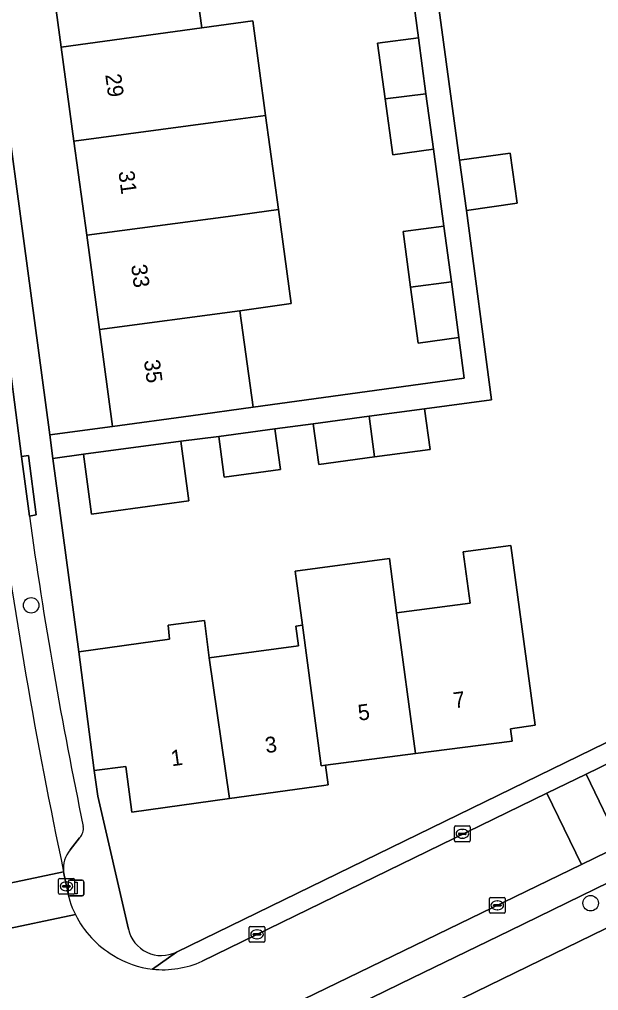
# Model space of a CAD drawing. Extents: x 163426 to 164192, y 380329 to 381641.
# Drawn here: x 163564.3 to 163600.9, y 381341.5 to 381402.9 of the extents above; entities that cross this region are included whole.
import ezdxf

# ---------------------------------------------------------------- set-up
doc = ezdxf.new("R2010")
doc.units = 0
for name, color, linetype in [('IMGEO_Boom', 7, 'Continuous'), ('IMGEO_Erf', 7, 'Continuous'), ('IMGEO_Kolk', 7, 'Continuous'), ('IMGEO_Lichtmast', 7, 'Continuous'), ('IMGEO_Pand', 7, 'Continuous'), ('IMGEO_Pand_nummerreeks', 7, 'Continuous'), ('IMGEO_Parkeervlak_open', 7, 'Continuous'), ('IMGEO_Rijbaan_lokaal_open', 7, 'Continuous'), ('IMGEO_Voetpad_open', 7, 'Continuous')]:
    doc.layers.add(name, color=color, linetype=linetype)

msp = doc.modelspace()

# ---------------------------------------------------------------- linework, layer by layer
at = {"layer": 'IMGEO_Boom'}
for centre in [(163565.035, 381365.869), (163600.377, 381347.058)]:
    msp.add_circle(centre, 0.489, dxfattribs=at)
at = {"layer": 'IMGEO_Erf'}
for points in [[(163585.004, 381446.309), (163592.085, 381393.976), (163595.295, 381394.431), (163595.744, 381391.264), (163592.535, 381390.809), (163594.11, 381378.856), (163589.891, 381378.286), (163590.239, 381375.711), (163586.722, 381375.236), (163583.208, 381374.761), (163582.86, 381377.336), (163580.437, 381377.009), (163580.783, 381374.445), (163577.233, 381373.966), (163576.887, 381376.53), (163574.489, 381376.245), (163575.005, 381372.474), (163568.851, 381371.635), (163568.335, 381375.405), (163566.405, 381375.146), (163568.044, 381362.93), (163573.78, 381363.736), (163573.685, 381364.617), (163575.982, 381364.904), (163576.276, 381362.555), (163581.93, 381363.318), (163581.763, 381364.556), (163582.168, 381364.609), (163581.71, 381368.034), (163587.667, 381368.831), (163588.126, 381365.396), (163592.765, 381366.008), (163592.329, 381369.237), (163595.348, 381369.645), (163596.881, 381358.292), (163595.309, 381358.077), (163595.415, 381357.298), (163589.315, 381356.504), (163583.638, 381355.766), (163583.809, 381354.527), (163583.534, 381354.489), (163577.565, 381353.663), (163571.397, 381352.809), (163571.009, 381355.697), (163569.01, 381355.444), (163569.239, 381353.811), (163571.177, 381345.417)], [(163557.232, 381443.507), (163566.206, 381376.628), (163570.178, 381377.161), (163569.35, 381383.284), (163568.544, 381389.24), (163567.74, 381395.178), (163566.936, 381401.125), (163566.134, 381407.052), (163565.331, 381412.988), (163565.293, 381413.269), (163566.504, 381413.42), (163565.75, 381419.111), (163564.961, 381425.061), (163564.17, 381431.032), (163563.384, 381436.962), (163562.564, 381443.153)], [(163575.006, 381408.241), (163575.808, 381402.329), (163579.039, 381402.78), (163579.848, 381396.81), (163580.655, 381390.855), (163581.459, 381384.92), (163578.227, 381384.474), (163579.052, 381378.382), (163592.4, 381380.217), (163592.055, 381382.774), (163589.48, 381382.427), (163589.004, 381385.956), (163588.53, 381389.469), (163591.106, 381389.806), (163590.45, 381394.67), (163587.876, 381394.32), (163587.401, 381397.843), (163586.925, 381401.367), (163589.501, 381401.702), (163588.848, 381406.545)], [(163661.825, 381374.917), (163575.154, 381332.697)], [(163574.209, 381343.97), (163624.184, 381368.313)]]:
    msp.add_lwpolyline(points, dxfattribs=at)
msp.add_arc((163573.269, 381345.901), 2.147, 193.02348, 295.95158, dxfattribs=at)
at = {"layer": 'IMGEO_Kolk'}
for p, q in [((163591.778, 381351.015), (163591.778, 381351.867)), ((163591.853, 381351.941), (163592.705, 381351.941)), ((163592.037, 381351.435), (163592.037, 381351.447)), ((163592.08, 381351.484), (163592.478, 381351.484)), ((163592.266, 381351.721), (163592.291, 381351.721)), ((163592.521, 381351.447), (163592.521, 381351.435)), ((163592.779, 381351.867), (163592.779, 381351.015)), ((163592.705, 381350.941), (163591.853, 381350.941)), ((163592.475, 381351.398), (163592.077, 381351.398)), ((163592.289, 381351.161), (163592.264, 381351.161)), ((163566.767, 381347.698), (163566.767, 381348.55)), ((163566.842, 381348.624), (163567.694, 381348.624)), ((163567.255, 381348.404), (163567.28, 381348.404)), ((163567.768, 381348.55), (163567.768, 381347.698)), ((163567.026, 381348.118), (163567.026, 381348.13)), ((163567.464, 381348.081), (163567.066, 381348.081)), ((163567.069, 381348.167), (163567.467, 381348.167)), ((163567.278, 381347.844), (163567.253, 381347.844)), ((163567.51, 381348.13), (163567.51, 381348.118)), ((163567.694, 381347.624), (163566.842, 381347.624)), ((163593.983, 381346.498), (163593.983, 381347.35)), ((163594.058, 381347.424), (163594.91, 381347.424)), ((163594.471, 381347.204), (163594.496, 381347.204)), ((163594.984, 381347.35), (163594.984, 381346.498)), ((163594.242, 381346.918), (163594.242, 381346.93)), ((163594.68, 381346.881), (163594.282, 381346.881)), ((163594.285, 381346.967), (163594.683, 381346.967)), ((163594.494, 381346.644), (163594.469, 381346.644)), ((163594.726, 381346.93), (163594.726, 381346.918)), ((163594.91, 381346.424), (163594.058, 381346.424)), ((163578.807, 381344.666), (163578.807, 381345.518)), ((163578.882, 381345.592), (163579.734, 381345.592)), ((163579.295, 381345.372), (163579.32, 381345.372)), ((163579.808, 381345.518), (163579.808, 381344.666)), ((163579.066, 381345.086), (163579.066, 381345.098)), ((163579.504, 381345.049), (163579.106, 381345.049)), ((163579.109, 381345.135), (163579.507, 381345.135)), ((163579.318, 381344.812), (163579.293, 381344.812)), ((163579.55, 381345.098), (163579.55, 381345.086)), ((163579.734, 381344.592), (163578.882, 381344.592))]:
    msp.add_line(p, q, dxfattribs=at)
for points in [[(163591.778, 381351.015), (163591.778, 381351.867)], [(163591.853, 381351.941), (163592.705, 381351.941)], [(163592.779, 381351.867), (163592.779, 381351.015)], [(163592.705, 381350.941), (163591.853, 381350.941)], [(163566.767, 381347.698), (163566.767, 381348.55)], [(163566.842, 381348.624), (163567.694, 381348.624)], [(163567.768, 381348.55), (163567.768, 381347.698)], [(163567.694, 381347.624), (163566.842, 381347.624)], [(163593.983, 381346.498), (163593.983, 381347.35)], [(163594.058, 381347.424), (163594.91, 381347.424)], [(163594.984, 381347.35), (163594.984, 381346.498)], [(163594.91, 381346.424), (163594.058, 381346.424)], [(163578.807, 381344.666), (163578.807, 381345.518)], [(163578.882, 381345.592), (163579.734, 381345.592)], [(163579.808, 381345.518), (163579.808, 381344.666)], [(163579.734, 381344.592), (163578.882, 381344.592)]]:
    msp.add_lwpolyline(points, dxfattribs=at)
for centre, radius, start, end in [((163591.855, 381351.865), 0.0765, 91.55205, 178.44795), ((163591.855, 381351.865), 0.0765, 91.55205, 178.44795), ((163592.077, 381351.444), 0.0403, 85.87752, 175.75265), ((163592.074, 381351.434), 0.0366, 178.93798, 274.71019), ((163592.478, 381351.441), 0.043, 264.86636, 352.45326), ((163592.482, 381351.446), 0.0386, 1.73085, 96.63898), ((163592.703, 381351.865), 0.0765, 1.55205, 88.44795), ((163592.703, 381351.865), 0.0765, 1.55205, 88.44795), ((163591.855, 381351.017), 0.0765, 181.55205, 268.44795), ((163591.855, 381351.017), 0.0765, 181.55205, 268.44795), ((163592.703, 381351.017), 0.0765, 271.55205, 358.44795), ((163592.703, 381351.017), 0.0765, 271.55205, 358.44795), ((163566.844, 381348.548), 0.0765, 91.55205, 178.44795), ((163566.844, 381348.548), 0.0765, 91.55205, 178.44795), ((163567.692, 381348.548), 0.0765, 1.55205, 88.44795), ((163567.692, 381348.548), 0.0765, 1.55205, 88.44795), ((163567.066, 381348.127), 0.0403, 85.87752, 175.75265), ((163567.063, 381348.117), 0.0366, 178.93798, 274.71019), ((163567.467, 381348.124), 0.043, 264.86636, 352.45326), ((163567.471, 381348.129), 0.0386, 1.73085, 96.63898), ((163566.844, 381347.7), 0.0765, 181.55205, 268.44795), ((163566.844, 381347.7), 0.0765, 181.55205, 268.44795), ((163567.692, 381347.7), 0.0765, 271.55205, 358.44795), ((163567.692, 381347.7), 0.0765, 271.55205, 358.44795), ((163594.06, 381347.348), 0.0765, 91.55205, 178.44795), ((163594.06, 381347.348), 0.0765, 91.55205, 178.44795), ((163594.908, 381347.348), 0.0765, 1.55205, 88.44795), ((163594.908, 381347.348), 0.0765, 1.55205, 88.44795), ((163594.282, 381346.927), 0.0403, 85.87752, 175.75265), ((163594.279, 381346.917), 0.0366, 178.93798, 274.71019), ((163594.683, 381346.924), 0.043, 264.86636, 352.45326), ((163594.687, 381346.929), 0.0386, 1.73085, 96.63898), ((163594.06, 381346.5), 0.0765, 181.55205, 268.44795), ((163594.06, 381346.5), 0.0765, 181.55205, 268.44795), ((163594.908, 381346.5), 0.0765, 271.55205, 358.44795), ((163594.908, 381346.5), 0.0765, 271.55205, 358.44795), ((163578.884, 381345.516), 0.0765, 91.55205, 178.44795), ((163578.884, 381345.516), 0.0765, 91.55205, 178.44795), ((163579.732, 381345.516), 0.0765, 1.55205, 88.44795), ((163579.732, 381345.516), 0.0765, 1.55205, 88.44795), ((163579.106, 381345.095), 0.0403, 85.87752, 175.75265), ((163579.103, 381345.085), 0.0366, 178.93798, 274.71019), ((163579.507, 381345.092), 0.043, 264.86636, 352.45326), ((163579.511, 381345.097), 0.0386, 1.73085, 96.63898), ((163578.884, 381344.668), 0.0765, 181.55205, 268.44795), ((163578.884, 381344.668), 0.0765, 181.55205, 268.44795), ((163579.732, 381344.668), 0.0765, 271.55205, 358.44795), ((163579.732, 381344.668), 0.0765, 271.55205, 358.44795)]:
    msp.add_arc(centre, radius, start, end, dxfattribs=at)
for centre, major_axis, ratio, start_param, end_param in [((163592.265, 381351.441), (-0.387, 0.002), 0.722429, 4.712389, 7.853982), ((163592.29, 381351.441), (-0.39, 0.002), 0.717154, 1.570796, 4.712389), ((163567.254, 381348.124), (-0.387, 0.002), 0.722429, 4.712389, 7.853982), ((163567.279, 381348.124), (-0.39, 0.002), 0.717154, 1.570796, 4.712389), ((163594.47, 381346.924), (-0.387, 0.002), 0.722429, 4.712389, 7.853982), ((163594.495, 381346.924), (-0.39, 0.002), 0.717154, 1.570796, 4.712389), ((163579.294, 381345.092), (-0.387, 0.002), 0.722429, 4.712389, 7.853982), ((163579.319, 381345.092), (-0.39, 0.002), 0.717154, 1.570796, 4.712389)]:
    msp.add_ellipse(centre, major_axis=major_axis, ratio=ratio, start_param=start_param, end_param=end_param, dxfattribs=at)
at = {"layer": 'IMGEO_Lichtmast'}
for p, q in [((163567.371, 381347.618), (163567.371, 381348.418)), ((163567.371, 381348.418), (163567.371, 381347.618)), ((163567.471, 381348.518), (163568.261, 381348.518)), ((163568.261, 381348.518), (163567.471, 381348.518)), ((163568.361, 381348.418), (163568.361, 381347.618)), ((163568.361, 381347.618), (163568.361, 381348.418)), ((163568.261, 381347.518), (163567.471, 381347.518)), ((163567.471, 381347.518), (163568.261, 381347.518))]:
    msp.add_line(p, q, dxfattribs=at)
msp.add_lwpolyline([(163567.791, 381348.393), (163567.941, 381348.393), (163567.941, 381347.643), (163567.791, 381347.643), (163567.791, 381348.393)], dxfattribs=at)
for centre, start, end in [((163567.471, 381348.418), 90, 180), ((163567.471, 381348.418), 90, 180), ((163568.261, 381348.418), 0, 90), ((163568.261, 381348.418), 360, 90), ((163567.471, 381347.618), 180, 270), ((163567.471, 381347.618), 180, 270), ((163568.261, 381347.618), 270, 0), ((163568.261, 381347.618), 270, 0)]:
    msp.add_arc(centre, 0.1, start, end, dxfattribs=at)
at = {"layer": 'IMGEO_Pand'}
for points in [[(163566.936, 381401.125), (163575.808, 381402.329), (163575.006, 381408.241), (163566.134, 381407.052)], [(163575.808, 381402.329), (163566.936, 381401.125), (163567.74, 381395.178), (163576.687, 381396.377), (163579.848, 381396.81), (163579.039, 381402.78)], [(163589.977, 381398.176), (163589.501, 381401.702), (163586.925, 381401.367), (163587.401, 381397.843)], [(163589.977, 381398.176), (163587.401, 381397.843), (163587.876, 381394.32), (163590.45, 381394.67)], [(163580.655, 381390.855), (163579.848, 381396.81), (163576.687, 381396.377), (163567.74, 381395.178), (163568.544, 381389.24), (163577.485, 381390.424)], [(163592.085, 381393.976), (163592.535, 381390.809), (163595.744, 381391.264), (163595.295, 381394.431)], [(163569.35, 381383.284), (163578.227, 381384.474), (163581.459, 381384.92), (163580.655, 381390.855), (163577.485, 381390.424), (163568.544, 381389.24)], [(163589.004, 381385.956), (163591.58, 381386.29), (163591.106, 381389.806), (163588.53, 381389.469)], [(163589.004, 381385.956), (163589.48, 381382.427), (163592.055, 381382.774), (163591.58, 381386.29)], [(163569.35, 381383.284), (163570.178, 381377.161), (163575.132, 381377.843), (163579.052, 381378.382), (163578.227, 381384.474)], [(163586.38, 381377.812), (163582.86, 381377.336), (163583.208, 381374.761), (163586.722, 381375.236)], [(163586.38, 381377.812), (163586.722, 381375.236), (163590.239, 381375.711), (163589.891, 381378.286)], [(163577.233, 381373.966), (163580.783, 381374.445), (163580.437, 381377.009), (163576.887, 381376.53)], [(163568.851, 381371.635), (163575.005, 381372.474), (163574.489, 381376.245), (163568.335, 381375.405)], [(163589.315, 381356.504), (163595.415, 381357.298), (163595.309, 381358.077), (163596.881, 381358.292), (163595.348, 381369.645), (163592.329, 381369.237), (163592.765, 381366.008), (163588.126, 381365.396)], [(163588.126, 381365.396), (163587.667, 381368.831), (163581.71, 381368.034), (163582.168, 381364.609), (163583.366, 381355.731), (163583.638, 381355.766), (163589.315, 381356.504)], [(163577.565, 381353.663), (163576.276, 381362.555), (163575.982, 381364.904), (163573.685, 381364.617), (163573.78, 381363.736), (163568.044, 381362.93), (163569.01, 381355.444), (163571.009, 381355.697), (163571.397, 381352.809)], [(163582.168, 381364.609), (163581.763, 381364.556), (163581.93, 381363.318), (163576.276, 381362.555), (163577.565, 381353.663), (163583.534, 381354.489), (163583.809, 381354.527), (163583.638, 381355.766), (163583.366, 381355.731)]]:
    msp.add_lwpolyline(points, close=True, dxfattribs=at)
at = {"layer": 'IMGEO_Parkeervlak_open'}
for points in [[(163564.922, 381371.509), (163564.429, 381375.276), (163562.248, 381391.937), (163562.017, 381393.59), (163560.258, 381393.349), (163562.814, 381373.95)], [(163651.905, 381374.816), (163602.271, 381350.712), (163599.798, 381349.511), (163577.359, 381338.614)], [(163580.614, 381338.203), (163589.122, 381342.343), (163595.248, 381345.324), (163605.166, 381350.15), (163611.31, 381353.139), (163620.814, 381357.764), (163626.934, 381360.742), (163636.846, 381365.565), (163642.986, 381368.553), (163650.182, 381372.054)], [(163567.502, 381350.424), (163568.099, 381351.193)]]:
    msp.add_lwpolyline(points, dxfattribs=at)
for centre, radius, start, end in [((163881.089, 381415.761), 321.01, 187.48401, 191.99465), ((163857.894, 381412.326), 295.801, 187.93146, 191.78733), ((163567.536, 381351.768), 0.805, 314.3849, 9.42728), ((163568.794, 381349.285), 1.723, 138.61262, 187.87424)]:
    msp.add_arc(centre, radius, start, end, dxfattribs=at)
at = {"layer": 'IMGEO_Rijbaan_lokaal_open'}
for points in [[(163658.487, 381383.156), (163657.247, 381382.783), (163652.186, 381380.573), (163651.97, 381380.464), (163644.497, 381376.892), (163640.532, 381374.986), (163639.188, 381374.342), (163638.941, 381374.22), (163637.865, 381373.613), (163626.312, 381367.785), (163624.845, 381367.269), (163600.087, 381355.21), (163602.271, 381350.712), (163651.905, 381374.816)], [(163560.105, 381358.657), (163562.165, 381348.007), (163567.088, 381349.049)], [(163599.798, 381349.511), (163597.602, 381354), (163575.829, 381343.395)], [(163559.248, 381336.383), (163552.802, 381333.234), (163555.008, 381328.727), (163560.974, 381331.591), (163574.663, 381337.293), (163577.359, 381338.614), (163599.798, 381349.511)], [(163567.265, 381348.127), (163567.107, 381348.932), (163567.088, 381349.049), (163562.165, 381348.007), (163562.245, 381347.594), (163562.82, 381345.288), (163567.83, 381346.34)], [(163567.83, 381346.34), (163562.82, 381345.288), (163563.265, 381343.42)]]:
    msp.add_lwpolyline(points, dxfattribs=at)
msp.add_lwpolyline([(163600.087, 381355.21), (163597.602, 381354), (163599.798, 381349.511), (163602.271, 381350.712)], close=True, dxfattribs=at)
for centre, radius, start, end in [((163881.089, 381415.761), 321.01, 187.48401, 191.99465), ((163573.344, 381349.066), 6.152, 188.78331, 206.30772), ((163573.361, 381349.079), 6.172, 206.34073, 239.49372), ((163573.371, 381348.786), 5.927, 237.97625, 263.59591), ((163573.367, 381348.787), 5.928, 263.63781, 294.54131)]:
    msp.add_arc(centre, radius, start, end, dxfattribs=at)
at = {"layer": 'IMGEO_Voetpad_open'}
for points in [[(163571.177, 381345.417), (163569.239, 381353.811), (163569.01, 381355.444), (163568.044, 381362.93), (163566.405, 381375.146), (163566.206, 381376.628), (163557.232, 381443.507), (163556.995, 381445.271), (163550.532, 381493.434), (163549.67, 381494.227), (163548.887, 381500), (163545.916, 381521.903)], [(163588.848, 381406.545), (163589.501, 381401.702), (163589.977, 381398.176), (163590.45, 381394.67), (163591.106, 381389.806), (163591.58, 381386.29), (163592.055, 381382.774), (163592.4, 381380.217), (163579.052, 381378.382), (163575.132, 381377.843), (163570.178, 381377.161), (163566.206, 381376.628), (163566.405, 381375.146), (163568.335, 381375.405), (163574.489, 381376.245), (163576.887, 381376.53), (163580.437, 381377.009), (163582.86, 381377.336), (163586.38, 381377.812), (163589.891, 381378.286), (163594.11, 381378.856), (163592.535, 381390.809), (163592.085, 381393.976), (163585.004, 381446.309)], [(163556.126, 381437.657), (163556.254, 381436.65), (163560.78, 381402.884), (163561.653, 381396.349), (163562.017, 381393.59), (163562.248, 381391.937), (163564.429, 381375.276), (163564.875, 381375.333), (163565.356, 381371.575), (163564.922, 381371.509)], [(163575.154, 381332.697), (163661.825, 381374.917)], [(163650.182, 381372.054), (163642.986, 381368.553), (163636.846, 381365.565), (163626.934, 381360.742), (163620.814, 381357.764), (163611.31, 381353.139), (163605.166, 381350.15), (163595.248, 381345.324), (163589.122, 381342.343), (163580.614, 381338.203)], [(163627.226, 381369.255), (163624.184, 381368.313), (163574.209, 381343.97), (163572.71, 381342.896)], [(163575.829, 381343.395), (163597.602, 381354), (163600.087, 381355.21), (163624.845, 381367.269)], [(163568.099, 381351.193), (163567.502, 381350.424)], [(163567.088, 381349.049), (163567.107, 381348.932), (163567.265, 381348.127)], [(163572.71, 381342.896), (163574.209, 381343.97)]]:
    msp.add_lwpolyline(points, dxfattribs=at)
msp.add_lwpolyline([(163564.429, 381375.276), (163564.922, 381371.509), (163565.356, 381371.575), (163564.875, 381375.333)], close=True, dxfattribs=at)
for centre, radius, start, end in [((163857.894, 381412.326), 295.801, 187.93146, 191.78733), ((163567.536, 381351.768), 0.805, 314.3849, 9.42728), ((163568.794, 381349.285), 1.723, 138.61262, 187.87424), ((163573.344, 381349.066), 6.152, 188.78331, 206.30772), ((163573.361, 381349.079), 6.172, 206.34073, 239.49372), ((163573.269, 381345.901), 2.147, 193.02348, 295.95158), ((163573.371, 381348.786), 5.927, 237.97625, 263.59591), ((163573.367, 381348.787), 5.928, 263.63781, 294.54131)]:
    msp.add_arc(centre, radius, start, end, dxfattribs=at)

# ---------------------------------------------------------------- texts
at = {"layer": 'IMGEO_Pand_nummerreeks'}
for s, rotation, p in [('29', 277.70469, (163569.715, 381399.381)), ('31', 277.70469, (163570.544, 381393.251)), ('33', 277.70469, (163571.344, 381387.345)), ('35', 277.70469, (163572.158, 381381.327)), ('7', 7.41165, (163591.767, 381359.364)), ('5', 7.41407, (163585.743, 381358.58)), ('3', 7.87817, (163579.881, 381356.528)), ('1', 7.88049, (163573.927, 381355.704))]:
    msp.add_text(s, height=1, rotation=rotation, dxfattribs=at).set_placement(p)

doc.saveas('drawing.dxf')
